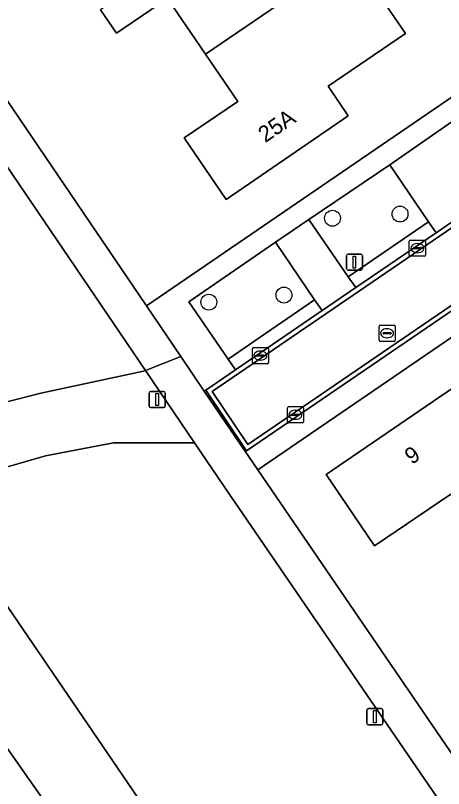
# Model space of a CAD drawing. Extents: x 155275 to 156265, y 382654 to 383635.
# Drawn here: x 155466.77 to 155493.19, y 383140.81 to 383188.5 of the extents above; entities that cross this region are included whole.
import ezdxf

# ---------------------------------------------------------------- set-up
doc = ezdxf.new("R2010")
doc.units = 0
for name, color, linetype in [('IMGEO_Boom', 7, 'Continuous'), ('IMGEO_Erf', 7, 'Continuous'), ('IMGEO_Groenvoorziening', 7, 'Continuous'), ('IMGEO_Kolk', 7, 'Continuous'), ('IMGEO_Lichtmast', 7, 'Continuous'), ('IMGEO_Pand', 7, 'Continuous'), ('IMGEO_Pand_nummerreeks', 7, 'Continuous'), ('IMGEO_Parkeervlak_open', 7, 'Continuous'), ('IMGEO_Rijbaan_lokaal_gesloten', 7, 'Continuous'), ('IMGEO_Rijbaan_lokaal_open', 7, 'Continuous'), ('IMGEO_Rioolput', 7, 'Continuous'), ('IMGEO_Voetpad_halfverhard', 7, 'Continuous'), ('IMGEO_Voetpad_open', 7, 'Continuous')]:
    doc.layers.add(name, color=color, linetype=linetype)

msp = doc.modelspace()

# ---------------------------------------------------------------- linework, layer by layer
at = {"layer": 'IMGEO_Boom'}
for centre in [(155486.336, 383175.992), (155490.508, 383176.25), (155483.34, 383171.251), (155478.702, 383170.812)]:
    msp.add_circle(centre, 0.489, dxfattribs=at)
at = {"layer": 'IMGEO_Erf'}
for points in [[(155428.923, 383238.236), (155433.772, 383231.088), (155444.08, 383215.943), (155444.194, 383215.772), (155445.521, 383213.792), (155474.854, 383170.583), (155512.727, 383196.487), (155448.882, 383290.128), (155420.301, 383270.554)], [(155487.501, 383192.269), (155490.835, 383187.387), (155486.07, 383184.133), (155487.313, 383182.306), (155479.766, 383177.154), (155477.183, 383180.953), (155480.496, 383183.2), (155478.499, 383186.121), (155476.145, 383189.566), (155473.001, 383187.417), (155472.019, 383188.854)], [(155518.055, 383185.291), (155481.726, 383160.46), (155502.376, 383130.281)]]:
    msp.add_lwpolyline(points, dxfattribs=at)
msp.add_lwpolyline([(155501.806, 383156.503), (155497.424, 383153.478), (155493.637, 383158.963), (155488.93, 383155.776), (155485.946, 383160.182), (155495.036, 383166.388)], close=True, dxfattribs=at)
at = {"layer": 'IMGEO_Groenvoorziening'}
for points in [[(155372.199, 383202.281), (155372.512, 383201.677), (155388.961, 383210.312), (155393.944, 383212.013), (155397.676, 383212.159), (155401.052, 383212.159), (155406.492, 383211.638), (155409.526, 383210.665), (155413.445, 383209.357), (155418.853, 383207.424), (155422.29, 383205.235), (155428.685, 383200.682), (155434.478, 383194.626), (155440.372, 383187.678), (155459.782, 383162.343), (155461.359, 383162.343), (155463.012, 383162.789), (155464.413, 383163.773), (155465.923, 383164.58), (155468.343, 383165.205), (155474.676, 383166.559), (155474.787, 383166.602), (155442.318, 383214.415)], [(155462.233, 383157.915), (155462.079, 383157.786), (155460.804, 383156.197), (155460.205, 383154.218), (155460.309, 383152.942), (155463.293, 383147.493), (155476.061, 383129.31), (155480.081, 383123.249), (155485.32, 383114.545), (155492.386, 383101.857), (155501.64, 383091.213), (155505.492, 383085.671), (155519.413, 383065.239), (155519.67, 383065.419), (155525.582, 383056.805)], [(155531.844, 383055.018), (155532.26, 383055.303), (155462.233, 383157.915)]]:
    msp.add_lwpolyline(points, dxfattribs=at)
for points in [[(155489.868, 383179.279), (155484.874, 383175.918), (155487.309, 383172.386), (155492.272, 383175.772)], [(155482.819, 383174.511), (155477.463, 383170.842), (155479.896, 383167.306), (155485.236, 383170.964)], [(155480.034, 383158.875), (155477.826, 383162.127), (155472.813, 383162.127), (155468.617, 383161.331), (155465.995, 383160.571), (155463.849, 383159.263), (155462.233, 383157.915), (155532.26, 383055.303), (155545.152, 383064.126), (155544.457, 383065.142), (155543.795, 383064.763), (155530.65, 383083.861), (155531.326, 383084.304), (155531.269, 383084.388), (155521.541, 383098.327)]]:
    msp.add_lwpolyline(points, close=True, dxfattribs=at)
at = {"layer": 'IMGEO_Kolk'}
for p, q in [((155491.078, 383173.722), (155491.078, 383174.574)), ((155491.153, 383174.648), (155492.005, 383174.648)), ((155491.566, 383174.428), (155491.591, 383174.428)), ((155492.079, 383174.574), (155492.079, 383173.722)), ((155491.337, 383174.142), (155491.337, 383174.154)), ((155491.775, 383174.105), (155491.377, 383174.105)), ((155491.38, 383174.191), (155491.778, 383174.191)), ((155491.821, 383174.154), (155491.821, 383174.142)), ((155492.005, 383173.648), (155491.153, 383173.648)), ((155491.589, 383173.868), (155491.564, 383173.868)), ((155481.39, 383167.092), (155481.39, 383167.944)), ((155481.465, 383168.018), (155482.317, 383168.018)), ((155481.878, 383167.798), (155481.903, 383167.798)), ((155482.391, 383167.944), (155482.391, 383167.092)), ((155481.649, 383167.512), (155481.649, 383167.524)), ((155482.087, 383167.475), (155481.689, 383167.475)), ((155481.692, 383167.561), (155482.09, 383167.561)), ((155481.901, 383167.238), (155481.876, 383167.238)), ((155482.133, 383167.524), (155482.133, 383167.512)), ((155482.317, 383167.018), (155481.465, 383167.018)), ((155483.551, 383163.441), (155483.551, 383164.293)), ((155483.626, 383164.367), (155484.478, 383164.367)), ((155483.853, 383163.91), (155484.251, 383163.91)), ((155484.039, 383164.147), (155484.064, 383164.147)), ((155484.552, 383164.293), (155484.552, 383163.441)), ((155483.81, 383163.861), (155483.81, 383163.873)), ((155484.248, 383163.824), (155483.85, 383163.824)), ((155484.062, 383163.587), (155484.037, 383163.587)), ((155484.294, 383163.873), (155484.294, 383163.861)), ((155484.478, 383163.367), (155483.626, 383163.367))]:
    msp.add_line(p, q, dxfattribs=at)
for points in [[(155491.078, 383173.722), (155491.078, 383174.574)], [(155491.153, 383174.648), (155492.005, 383174.648)], [(155492.079, 383174.574), (155492.079, 383173.722)], [(155492.005, 383173.648), (155491.153, 383173.648)], [(155481.39, 383167.092), (155481.39, 383167.944)], [(155481.465, 383168.018), (155482.317, 383168.018)], [(155482.391, 383167.944), (155482.391, 383167.092)], [(155482.317, 383167.018), (155481.465, 383167.018)], [(155483.551, 383163.441), (155483.551, 383164.293)], [(155483.626, 383164.367), (155484.478, 383164.367)], [(155484.552, 383164.293), (155484.552, 383163.441)], [(155484.478, 383163.367), (155483.626, 383163.367)]]:
    msp.add_lwpolyline(points, dxfattribs=at)
for centre, radius, start, end in [((155491.155, 383174.572), 0.0765, 91.552, 178.448), ((155491.155, 383174.572), 0.0765, 91.552, 178.448), ((155492.003, 383174.572), 0.0765, 1.552, 88.448), ((155492.003, 383174.572), 0.0765, 1.552, 88.448), ((155491.377, 383174.151), 0.0403, 85.8775, 175.7526), ((155491.374, 383174.141), 0.0366, 178.938, 274.7102), ((155491.778, 383174.148), 0.043, 264.8664, 352.4533), ((155491.782, 383174.153), 0.0386, 1.7309, 96.639), ((155491.155, 383173.724), 0.0765, 181.552, 268.448), ((155491.155, 383173.724), 0.0765, 181.552, 268.448), ((155492.003, 383173.724), 0.0765, 271.552, 358.448), ((155492.003, 383173.724), 0.0765, 271.552, 358.448), ((155481.467, 383167.942), 0.0765, 91.552, 178.448), ((155481.467, 383167.942), 0.0765, 91.552, 178.448), ((155482.315, 383167.942), 0.0765, 1.552, 88.448), ((155482.315, 383167.942), 0.0765, 1.552, 88.448), ((155481.689, 383167.521), 0.0403, 85.8775, 175.7526), ((155481.686, 383167.511), 0.0366, 178.938, 274.7102), ((155482.09, 383167.518), 0.043, 264.8664, 352.4533), ((155482.094, 383167.523), 0.0386, 1.7309, 96.639), ((155481.467, 383167.094), 0.0765, 181.552, 268.448), ((155481.467, 383167.094), 0.0765, 181.552, 268.448), ((155482.315, 383167.094), 0.0765, 271.552, 358.448), ((155482.315, 383167.094), 0.0765, 271.552, 358.448), ((155483.628, 383164.291), 0.0765, 91.552, 178.448), ((155483.628, 383164.291), 0.0765, 91.552, 178.448), ((155483.85, 383163.87), 0.0403, 85.8775, 175.7526), ((155484.255, 383163.872), 0.0386, 1.7309, 96.639), ((155484.476, 383164.291), 0.0765, 1.552, 88.448), ((155484.476, 383164.291), 0.0765, 1.552, 88.448), ((155483.628, 383163.443), 0.0765, 181.552, 268.448), ((155483.628, 383163.443), 0.0765, 181.552, 268.448), ((155483.847, 383163.86), 0.0366, 178.938, 274.7102), ((155484.251, 383163.867), 0.043, 264.8664, 352.4533), ((155484.476, 383163.443), 0.0765, 271.552, 358.448), ((155484.476, 383163.443), 0.0765, 271.552, 358.448)]:
    msp.add_arc(centre, radius, start, end, dxfattribs=at)
for centre, major_axis, ratio, start_param, end_param in [((155491.565, 383174.148), (-0.387, 0.002), 0.722429, 4.712389, 7.853982), ((155491.59, 383174.148), (-0.39, 0.002), 0.717154, 1.570796, 4.712389), ((155481.877, 383167.518), (-0.387, 0.002), 0.722429, 4.712389, 7.853982), ((155481.902, 383167.518), (-0.39, 0.002), 0.717154, 1.570796, 4.712389), ((155484.038, 383163.867), (-0.387, 0.002), 0.722429, 4.712389, 7.853982), ((155484.063, 383163.867), (-0.39, 0.002), 0.717154, 1.570796, 4.712389)]:
    msp.add_ellipse(centre, major_axis=major_axis, ratio=ratio, start_param=start_param, end_param=end_param, dxfattribs=at)
at = {"layer": 'IMGEO_Lichtmast'}
for p, q in [((155487.196, 383172.882), (155487.196, 383173.682)), ((155487.196, 383173.682), (155487.196, 383172.882)), ((155487.296, 383173.782), (155488.086, 383173.782)), ((155488.086, 383173.782), (155487.296, 383173.782)), ((155488.186, 383173.682), (155488.186, 383172.882)), ((155488.186, 383172.882), (155488.186, 383173.682)), ((155488.086, 383172.782), (155487.296, 383172.782)), ((155487.296, 383172.782), (155488.086, 383172.782)), ((155475.021, 383164.407), (155475.021, 383165.207)), ((155475.021, 383165.207), (155475.021, 383164.407)), ((155475.121, 383165.307), (155475.911, 383165.307)), ((155475.911, 383165.307), (155475.121, 383165.307)), ((155476.011, 383165.207), (155476.011, 383164.407)), ((155476.011, 383164.407), (155476.011, 383165.207)), ((155475.911, 383164.307), (155475.121, 383164.307)), ((155475.121, 383164.307), (155475.911, 383164.307)), ((155488.454, 383144.837), (155488.454, 383145.637)), ((155488.454, 383145.637), (155488.454, 383144.837)), ((155488.554, 383145.737), (155489.344, 383145.737)), ((155489.344, 383145.737), (155488.554, 383145.737)), ((155489.444, 383145.637), (155489.444, 383144.837)), ((155489.444, 383144.837), (155489.444, 383145.637)), ((155489.344, 383144.737), (155488.554, 383144.737)), ((155488.554, 383144.737), (155489.344, 383144.737))]:
    msp.add_line(p, q, dxfattribs=at)
for points in [[(155487.616, 383173.657), (155487.766, 383173.657), (155487.766, 383172.907), (155487.616, 383172.907), (155487.616, 383173.657)], [(155475.441, 383165.182), (155475.591, 383165.182), (155475.591, 383164.432), (155475.441, 383164.432), (155475.441, 383165.182)], [(155488.874, 383145.612), (155489.024, 383145.612), (155489.024, 383144.862), (155488.874, 383144.862), (155488.874, 383145.612)]]:
    msp.add_lwpolyline(points, dxfattribs=at)
for centre, start, end in [((155487.296, 383173.682), 90, 180), ((155487.296, 383173.682), 90, 180), ((155488.086, 383173.682), 0, 90), ((155488.086, 383173.682), 360, 90), ((155487.296, 383172.882), 180, 270), ((155487.296, 383172.882), 180, 270), ((155488.086, 383172.882), 270, 0), ((155488.086, 383172.882), 270, 0), ((155475.121, 383165.207), 90, 180), ((155475.121, 383165.207), 90, 180), ((155475.911, 383165.207), 0, 90), ((155475.911, 383165.207), 360, 90), ((155475.121, 383164.407), 180, 270), ((155475.121, 383164.407), 180, 270), ((155475.911, 383164.407), 270, 0), ((155475.911, 383164.407), 270, 0), ((155488.554, 383145.637), 90, 180), ((155488.554, 383145.637), 90, 180), ((155489.344, 383145.637), 0, 90), ((155489.344, 383145.637), 360, 90), ((155488.554, 383144.837), 180, 270), ((155488.554, 383144.837), 180, 270), ((155489.344, 383144.837), 270, 0), ((155489.344, 383144.837), 270, 0)]:
    msp.add_arc(centre, 0.1, start, end, dxfattribs=at)
at = {"layer": 'IMGEO_Pand'}
for points in [[(155487.501, 383192.269), (155484.168, 383197.15), (155475.164, 383191.002), (155472.019, 383188.854), (155473.001, 383187.417), (155476.145, 383189.566), (155478.499, 383186.121)], [(155487.501, 383192.269), (155478.499, 383186.121), (155480.496, 383183.2), (155477.183, 383180.953), (155479.766, 383177.154), (155487.313, 383182.306), (155486.07, 383184.133), (155490.835, 383187.387)], [(155495.036, 383166.388), (155485.946, 383160.182), (155488.93, 383155.776), (155493.637, 383158.963), (155497.424, 383153.478), (155501.806, 383156.503)]]:
    msp.add_lwpolyline(points, close=True, dxfattribs=at)
at = {"layer": 'IMGEO_Parkeervlak_open'}
for points in [[(155496.431, 383178.606), (155493.989, 383182.14), (155489.868, 383179.279), (155492.272, 383175.772), (155492.732, 383175.102), (155496.888, 383177.944)], [(155484.874, 383175.918), (155482.819, 383174.511), (155485.236, 383170.964), (155485.695, 383170.29), (155487.774, 383171.711), (155487.309, 383172.386)]]:
    msp.add_lwpolyline(points, close=True, dxfattribs=at)
at = {"layer": 'IMGEO_Rijbaan_lokaal_gesloten'}
for points in [[(155576.261, 383227.078), (155527.802, 383193.934), (155481.12, 383162.042), (155478.919, 383165.304), (155525.625, 383197.223), (155574.69, 383230.764)], [(155513.83, 383189.531), (155510.019, 383186.924), (155505.855, 383184.077), (155496.888, 383177.944), (155492.732, 383175.102), (155487.774, 383171.711), (155485.695, 383170.29), (155480.355, 383166.638), (155478.515, 383165.379), (155481.036, 383161.64), (155517.341, 383186.428), (155526.506, 383192.686)]]:
    msp.add_lwpolyline(points, dxfattribs=at)
at = {"layer": 'IMGEO_Rijbaan_lokaal_open'}
msp.add_lwpolyline([(155620.312, 383262.377), (155620.133, 383262.261), (155619.924, 383262.117), (155620.091, 383261.877), (155574.69, 383230.764), (155525.625, 383197.223), (155478.919, 383165.304), (155481.12, 383162.042), (155527.802, 383193.934), (155576.261, 383227.078), (155622.367, 383258.594)], dxfattribs=at)
at = {"layer": 'IMGEO_Rioolput'}
for p, q in [((155489.21, 383168.47), (155489.21, 383169.322)), ((155489.285, 383169.396), (155490.137, 383169.396)), ((155489.698, 383169.176), (155489.723, 383169.176)), ((155490.211, 383169.322), (155490.211, 383168.47)), ((155489.469, 383168.89), (155489.469, 383168.902)), ((155489.907, 383168.853), (155489.509, 383168.853)), ((155489.512, 383168.939), (155489.91, 383168.939)), ((155489.953, 383168.902), (155489.953, 383168.89)), ((155490.137, 383168.396), (155489.285, 383168.396)), ((155489.721, 383168.616), (155489.696, 383168.616))]:
    msp.add_line(p, q, dxfattribs=at)
for points in [[(155489.21, 383168.47), (155489.21, 383169.322)], [(155489.285, 383169.396), (155490.137, 383169.396)], [(155490.211, 383169.322), (155490.211, 383168.47)], [(155490.137, 383168.396), (155489.285, 383168.396)]]:
    msp.add_lwpolyline(points, dxfattribs=at)
for centre, radius, start, end in [((155489.287, 383169.32), 0.0765, 91.552, 178.448), ((155489.287, 383169.32), 0.0765, 91.552, 178.448), ((155490.135, 383169.32), 0.0765, 1.552, 88.448), ((155490.135, 383169.32), 0.0765, 1.552, 88.448), ((155489.509, 383168.899), 0.0403, 85.8775, 175.7526), ((155489.506, 383168.889), 0.0366, 178.938, 274.7102), ((155489.91, 383168.896), 0.043, 264.8664, 352.4533), ((155489.914, 383168.901), 0.0386, 1.7309, 96.639), ((155489.287, 383168.472), 0.0765, 181.552, 268.448), ((155489.287, 383168.472), 0.0765, 181.552, 268.448), ((155490.135, 383168.472), 0.0765, 271.552, 358.448), ((155490.135, 383168.472), 0.0765, 271.552, 358.448)]:
    msp.add_arc(centre, radius, start, end, dxfattribs=at)
for centre, major_axis, ratio, start_param, end_param in [((155489.697, 383168.896), (-0.387, 0.002), 0.722429, 4.712389, 7.853982), ((155489.722, 383168.896), (-0.39, 0.002), 0.717154, 1.570796, 4.712389)]:
    msp.add_ellipse(centre, major_axis=major_axis, ratio=ratio, start_param=start_param, end_param=end_param, dxfattribs=at)
at = {"layer": 'IMGEO_Voetpad_halfverhard'}
for points in [[(155465.995, 383160.571), (155468.617, 383161.331), (155472.813, 383162.127), (155477.826, 383162.127), (155474.787, 383166.602), (155474.676, 383166.559), (155468.343, 383165.205), (155465.923, 383164.58)], [(155476.061, 383129.31), (155463.293, 383147.493), (155460.309, 383152.942)]]:
    msp.add_lwpolyline(points, dxfattribs=at)
at = {"layer": 'IMGEO_Voetpad_open'}
for points in [[(155423.012, 383241.856), (155425.856, 383237.778), (155442.284, 383214.464), (155442.318, 383214.415), (155474.787, 383166.602), (155476.977, 383167.454), (155474.854, 383170.583), (155445.521, 383213.792), (155444.194, 383215.772), (155444.08, 383215.943), (155433.772, 383231.088), (155428.923, 383238.236)], [(155515.231, 383195.446), (155513.95, 383197.324), (155512.727, 383196.487), (155474.854, 383170.583), (155476.977, 383167.454), (155478.425, 383165.321), (155478.515, 383165.379), (155480.355, 383166.638), (155479.896, 383167.306), (155477.463, 383170.842), (155482.819, 383174.511), (155484.874, 383175.918), (155489.868, 383179.279), (155493.989, 383182.14), (155502.958, 383188.287), (155507.151, 383191.154), (155513.423, 383195.446), (155514.167, 383194.371)], [(155517.341, 383186.428), (155481.036, 383161.64), (155478.515, 383165.379), (155478.425, 383165.321), (155480.355, 383162.479), (155481.726, 383160.46), (155518.055, 383185.291)]]:
    msp.add_lwpolyline(points, dxfattribs=at)
for points in [[(155492.732, 383175.102), (155492.272, 383175.772), (155487.309, 383172.386), (155487.774, 383171.711)], [(155485.695, 383170.29), (155485.236, 383170.964), (155479.896, 383167.306), (155480.355, 383166.638)], [(155481.726, 383160.46), (155480.355, 383162.479), (155478.425, 383165.321), (155476.977, 383167.454), (155474.787, 383166.602), (155477.826, 383162.127), (155480.034, 383158.875), (155521.541, 383098.327), (155531.269, 383084.388), (155531.326, 383084.304), (155543.381, 383066.686), (155544.457, 383065.142), (155546.389, 383066.303), (155534.053, 383084.391), (155536.903, 383086.722), (155550.091, 383095.76), (155549.474, 383096.699), (155548.446, 383098.264), (155535.7, 383087.843), (155533.096, 383085.724), (155519.947, 383104.719), (155502.376, 383130.281)]]:
    msp.add_lwpolyline(points, close=True, dxfattribs=at)

# ---------------------------------------------------------------- texts
at = {"layer": 'IMGEO_Pand_nummerreeks'}
for s, p in [('25A', (155482.189, 383180.624)), ('9', (155491.231, 383160.763))]:
    msp.add_text(s, height=1, rotation=34.3202, dxfattribs=at).set_placement(p)

doc.saveas('drawing.dxf')
